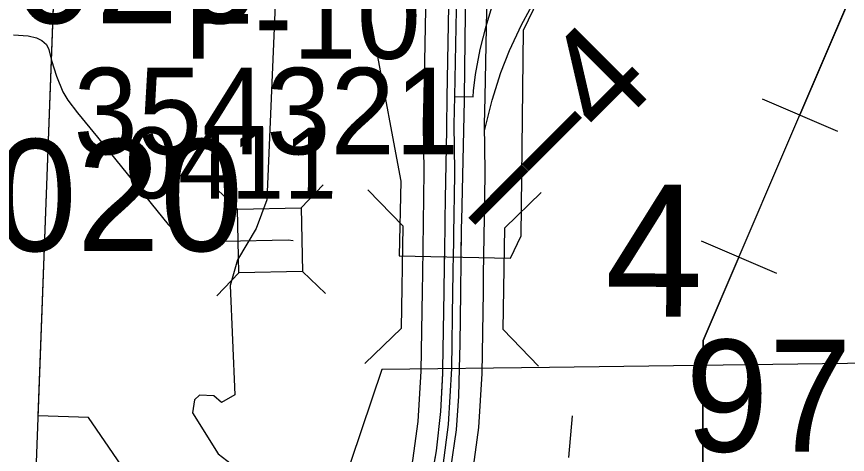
# Model space of a CAD drawing. Extents: x -157.2 to -99.3, y 12.2 to 46.2.
# Drawn here: x -144.645 to -143.828, y 34.467 to 34.897 of the extents above; entities that cross this region are included whole.
import ezdxf

# ---------------------------------------------------------------- set-up
doc = ezdxf.new("R2010")
doc.units = 0
for name, color, linetype in [('tdCoCityStreetMajor', 7, 'Continuous'), ('tdCoCityStreetMinor', 7, 'Continuous'), ('tdCoCorpBndry', 7, 'Continuous'), ('tdCoDivCarto', 7, 'Continuous'), ('tdCoHydroRiver', 7, 'Continuous'), ('tdCoPipe', 7, 'Continuous'), ('tdCoPriCL', 7, 'Continuous'), ('tdCoPriDiv', 7, 'Continuous'), ('tdCoPriRamp', 7, 'Continuous'), ('tdCoSecRdNmbr', 7, 'Continuous'), ('tdCoSecRteCL', 7, 'Continuous'), ('tdCoSectLine', 7, 'Continuous'), ('tdCoSectNmbr', 7, 'Continuous'), ('tdCoStrucDivPri', 7, 'Continuous'), ('tdCoStrucPriMaintName', 7, 'Continuous'), ('tdCoStrucSec', 7, 'Continuous'), ('tdCoStrucSecCoName', 7, 'Continuous'), ('tdCoStrucSecFHWANum', 7, 'Continuous'), ('tdCoSurfGravelUnbanded', 7, 'Continuous'), ('tdStHwyPriRefPost1', 7, 'Continuous')]:
    doc.layers.add(name, color=color, linetype=linetype)

msp = doc.modelspace()

# ---------------------------------------------------------------- linework, layer by layer
at = {"layer": 'tdCoCityStreetMajor'}
msp.add_lwpolyline([(-144.64849, 34.87936), (-144.63394, 34.87812), (-144.6258, 34.8764), (-144.62037, 34.87369), (-144.61593, 34.86974), (-144.61347, 34.86481), (-144.61099, 34.85391)], dxfattribs=at)
at = {"layer": 'tdCoCityStreetMinor'}
msp.add_lwpolyline([(-144.10186, 34.46383), (-144.09856, 34.50477)], dxfattribs=at)
at = {"layer": 'tdCoCorpBndry'}
for points in [[(-143.13795, 34.06641), (-143.1135, 34.5657), (-142.99386, 34.56735), (-143.00623, 34.60837), (-143.04531, 34.65432), (-143.06046, 34.67174), (-143.08792, 34.77028), (-143.11225, 34.81497), (-143.44738, 34.81109), (-143.42926, 35.14017), (-143.52001, 35.14382), (-143.52385, 35.07807), (-143.57639, 35.07979), (-143.608, 34.55917), (-144.12114, 34.5524), (-144.28592, 34.55022), (-144.35655, 34.34146)], [(-144.53018, 34.43869), (-144.57457, 34.50302), (-144.62394, 34.50495), (-144.6109, 34.85365), (-144.60397, 35.03912)], [(-144.31475, 34.98978), (-144.27239, 34.76316), (-144.26721, 34.73541), (-144.26898, 34.6619), (-144.1595, 34.65989), (-144.14882, 34.6816), (-144.1465, 34.88375), (-144.09811, 34.98438)]]:
    msp.add_lwpolyline(points, dxfattribs=at)
at = {"layer": 'tdCoDivCarto'}
for points in [[(-144.21993, 34.92593), (-144.22028, 34.90788), (-144.22192, 34.81763)], [(-144.21993, 34.92593), (-144.22028, 34.90788), (-144.22192, 34.81763)], [(-144.20475, 34.81833), (-144.20333, 34.92809)], [(-144.20475, 34.81833), (-144.20333, 34.92809)], [(-144.22192, 34.81763), (-144.22245, 34.78883), (-144.2225, 34.78581), (-144.22359, 34.71831)], [(-144.22192, 34.81763), (-144.22245, 34.78884)], [(-144.20739, 34.69678), (-144.2048, 34.81471), (-144.20475, 34.81833)], [(-144.20739, 34.69678), (-144.2048, 34.81471), (-144.20475, 34.81833)], [(-144.22245, 34.78884), (-144.22245, 34.78883), (-144.2225, 34.78581), (-144.22359, 34.71831)], [(-144.22359, 34.71831), (-144.22394, 34.69662)], [(-144.22359, 34.71831), (-144.22394, 34.69662)], [(-144.22394, 34.69662), (-144.22447, 34.66349), (-144.22464, 34.65342)], [(-144.22394, 34.69662), (-144.22447, 34.66349), (-144.22452, 34.66063)], [(-144.20828, 34.63123), (-144.20801, 34.65277), (-144.20751, 34.69116), (-144.20742, 34.69542)], [(-144.20791, 34.66031), (-144.20751, 34.69116), (-144.20742, 34.69542)], [(-144.20742, 34.69542), (-144.20739, 34.69678)], [(-144.20742, 34.69542), (-144.20739, 34.69678)], [(-144.22452, 34.66063), (-144.22465, 34.65316), (-144.22509, 34.62669), (-144.22637, 34.551)], [(-144.22464, 34.65342), (-144.22465, 34.65316), (-144.22509, 34.62669), (-144.22637, 34.551)], [(-144.20828, 34.63123), (-144.20801, 34.65277), (-144.20791, 34.66031)], [(-144.20957, 34.55128), (-144.20899, 34.5755), (-144.20835, 34.62595), (-144.20828, 34.63123)], [(-144.20957, 34.55128), (-144.20899, 34.5755), (-144.20835, 34.62595), (-144.20828, 34.63123)], [(-144.22637, 34.55095), (-144.22645, 34.5466), (-144.22817, 34.50912), (-144.23236, 34.4704), (-144.23668, 34.4459)], [(-144.22637, 34.55095), (-144.22645, 34.5466), (-144.22675, 34.5399)], [(-144.22637, 34.551), (-144.22637, 34.55095)], [(-144.22637, 34.551), (-144.22637, 34.55095)], [(-144.21867, 34.45057), (-144.21812, 34.45318), (-144.21245, 34.49116), (-144.21023, 34.52396), (-144.20957, 34.55122)], [(-144.21867, 34.45057), (-144.21812, 34.45318), (-144.21245, 34.49116), (-144.21023, 34.52396), (-144.20957, 34.55122)], [(-144.20957, 34.55122), (-144.20957, 34.55128)], [(-144.20957, 34.55122), (-144.20957, 34.55128)], [(-144.22675, 34.5399), (-144.22817, 34.50912), (-144.23236, 34.4704), (-144.23531, 34.4537)]]:
    msp.add_lwpolyline(points, dxfattribs=at)
at = {"layer": 'tdCoHydroRiver'}
msp.add_lwpolyline([(-144.00844, 35.61552), (-144.03128, 35.59259), (-144.08547, 35.577), (-144.12077, 35.55921), (-144.18564, 35.50607), (-144.24121, 35.44789), (-144.31898, 35.33832), (-144.3535, 35.24785), (-144.36135, 35.20073), (-144.35712, 35.08846), (-144.38655, 35.00887), (-144.39923, 34.71711), (-144.40962, 34.68903), (-144.428, 34.65804), (-144.43513, 34.63301), (-144.43074, 34.52547), (-144.44361, 34.518), (-144.4513, 34.52456), (-144.46548, 34.52503), (-144.47037, 34.52046), (-144.47236, 34.50789), (-144.44684, 34.46756), (-144.42991, 34.45437)], dxfattribs=at)
at = {"layer": 'tdCoPipe'}
for p, q in [((-143.91186, 34.81642), (-143.8378, 34.78467)), ((-143.97176, 34.6767), (-143.89784, 34.645))]:
    msp.add_line(p, q, dxfattribs=at)
for points in [[(-143.69856, 32.00126), (-143.85366, 32.15796), (-143.97665, 32.80022), (-143.96985, 34.57894), (-143.62248, 35.38911), (-143.47122, 35.47983), (-143.4387, 35.9175), (-143.25675, 36.14881), (-143.28772, 36.72617), (-143.19858, 37.36137), (-143.4614, 37.53159), (-143.9241, 37.95768), (-144.20108, 38.36567), (-144.47084, 38.93096)], [(-143.75621, 35.0772), (-143.87483, 34.80055)], [(-143.93474, 34.66082), (-143.96985, 34.57894), (-143.97066, 34.36703)]]:
    msp.add_lwpolyline(points, dxfattribs=at)
at = {"layer": 'tdCoPriCL'}
for points in [[(-144.21431, 34.81848), (-144.21233, 34.92128)], [(-144.21431, 34.81848), (-144.19623, 34.81834), (-144.19575, 34.82428), (-144.19378, 34.84031), (-144.18934, 34.86472), (-144.18342, 34.8879), (-144.17676, 34.90961)], [(-144.2644, 34.33315), (-144.23588, 34.41331), (-144.22567, 34.45607), (-144.22041, 34.49619), (-144.21709, 34.55145), (-144.21607, 34.62724), (-144.21601, 34.63132), (-144.21587, 34.64009), (-144.2158, 34.64417), (-144.21566, 34.65327), (-144.2156, 34.65716), (-144.21485, 34.70516), (-144.21463, 34.71892), (-144.21423, 34.74483), (-144.21482, 34.79122), (-144.21431, 34.81848)]]:
    msp.add_lwpolyline(points, dxfattribs=at)
at = {"layer": 'tdCoPriDiv'}
for points in [[(-144.40707, 34.17747), (-144.40562, 34.179), (-144.37853, 34.20731), (-144.3553, 34.23568), (-144.35447, 34.23669), (-144.33526, 34.26452), (-144.31207, 34.30411), (-144.29209, 34.34483), (-144.2647, 34.4218), (-144.25551, 34.46084), (-144.25029, 34.49912), (-144.24731, 34.54867), (-144.24607, 34.62771), (-144.2458, 34.64464), (-144.24463, 34.71939), (-144.24423, 34.74488), (-144.24482, 34.79131), (-144.24431, 34.81904), (-144.24233, 34.92189), (-144.24031, 35.0162), (-144.23849, 35.13364)], [(-144.37222, 34.12708), (-144.36223, 34.13756), (-144.33357, 34.16751), (-144.30887, 34.19767), (-144.30649, 34.20059), (-144.28462, 34.23227), (-144.25919, 34.27569), (-144.23671, 34.32147), (-144.20705, 34.40482), (-144.19645, 34.44989), (-144.19053, 34.49326), (-144.18733, 34.54639), (-144.18607, 34.62677), (-144.18581, 34.6437), (-144.18464, 34.71845), (-144.18422, 34.74479), (-144.18482, 34.79114), (-144.18432, 34.81793), (-144.18432, 34.81791), (-144.18234, 34.92067), (-144.18032, 35.01509), (-144.17855, 35.12927)]]:
    msp.add_lwpolyline(points, dxfattribs=at)
at = {"layer": 'tdCoPriRamp'}
msp.add_lwpolyline([(-144.18475, 34.78589), (-144.18472, 34.78606), (-144.17732, 34.81503), (-144.169, 34.84216), (-144.16037, 34.86374), (-144.14865, 34.88902), (-144.13231, 34.91953), (-144.11382, 34.94851), (-144.09563, 34.97286), (-144.07714, 34.99382), (-144.05648, 35.01509), (-144.03305, 35.03636), (-144.01086, 35.05455), (-143.99051, 35.06811), (-143.96585, 35.08322), (-143.9378, 35.09832), (-143.90913, 35.11096), (-143.88077, 35.12144), (-143.84537, 35.13167)], dxfattribs=at)
at = {"layer": 'tdCoSecRteCL'}
msp.add_lwpolyline([(-144.61099, 34.85391), (-144.60607, 34.83867), (-144.5999, 34.82313), (-144.59472, 34.81499), (-144.58535, 34.80242), (-144.56563, 34.7785), (-144.49608, 34.69268), (-144.48622, 34.68355), (-144.47931, 34.67961), (-144.4729, 34.67763), (-144.46427, 34.67615), (-144.4406, 34.6764), (-144.3782, 34.67763), (-144.37327, 34.67714)], dxfattribs=at)
at = {"layer": 'tdCoSectLine'}
msp.add_lwpolyline([(-144.59808, 35.20672), (-144.64117, 34.05447)], dxfattribs=at)
at = {"layer": 'tdCoStrucDivPri'}
for points in [[(-144.30255, 34.55624), (-144.26664, 34.59104), (-144.26508, 34.69103), (-144.29987, 34.72693)], [(-144.13186, 34.55357), (-144.16666, 34.58947), (-144.16509, 34.68946), (-144.12918, 34.72426)]]:
    msp.add_lwpolyline(points, dxfattribs=at)
at = {"layer": 'tdCoStrucSec'}
for p, q in [((-144.42781, 34.70797), (-144.45037, 34.72966)), ((-144.36522, 34.7092), (-144.34353, 34.73177)), ((-144.42657, 34.64538), (-144.44826, 34.62281)), ((-144.36398, 34.64662), (-144.34142, 34.62492))]:
    msp.add_line(p, q, dxfattribs=at)
msp.add_lwpolyline([(-144.42781, 34.70797), (-144.36522, 34.7092), (-144.36398, 34.64662), (-144.42657, 34.64538)], close=True, dxfattribs=at)
at = {"layer": 'tdCoSurfGravelUnbanded'}
msp.add_lwpolyline([(-144.61099, 34.85391), (-144.60607, 34.83867), (-144.5999, 34.82313), (-144.59472, 34.81499), (-144.58535, 34.80242), (-144.56563, 34.7785), (-144.49608, 34.69268), (-144.48622, 34.68355), (-144.47931, 34.67961), (-144.4729, 34.67763), (-144.46427, 34.67615), (-144.4406, 34.6764), (-144.3782, 34.67763), (-144.37327, 34.67714)], dxfattribs=at)

# ---------------------------------------------------------------- texts
at = {"layer": 'tdCoSecRdNmbr'}
msp.add_text('0411', height=0.07, rotation=359.88974, dxfattribs=at).set_placement((-144.53851, 34.71845))
at = {"layer": 'tdCoSectNmbr'}
msp.add_text('4', height=0.13, rotation=359.89005, dxfattribs=at).set_placement((-144.06663, 34.60223))
at = {"layer": 'tdCoStrucPriMaintName'}
for s, p in [('97040R020', (-145.16471, 34.89066)), ('97040L020', (-145.15865, 34.66671)), ('97036A020', (-143.98729, 34.46957))]:
    msp.add_text(s, height=0.11, dxfattribs=at).set_placement(p)
at = {"layer": 'tdCoStrucSecCoName'}
msp.add_text('F-10', height=0.085, dxfattribs=at).set_placement((-144.48111, 34.85567))
at = {"layer": 'tdCoStrucSecFHWANum'}
msp.add_text('354321', height=0.085, dxfattribs=at).set_placement((-144.58926, 34.76183))
at = {"layer": 'tdStHwyPriRefPost1'}
msp.add_text('‒‒4', height=0.1, rotation=45, dxfattribs=at).set_placement((-144.17149, 34.66989))

doc.saveas('drawing.dxf')
